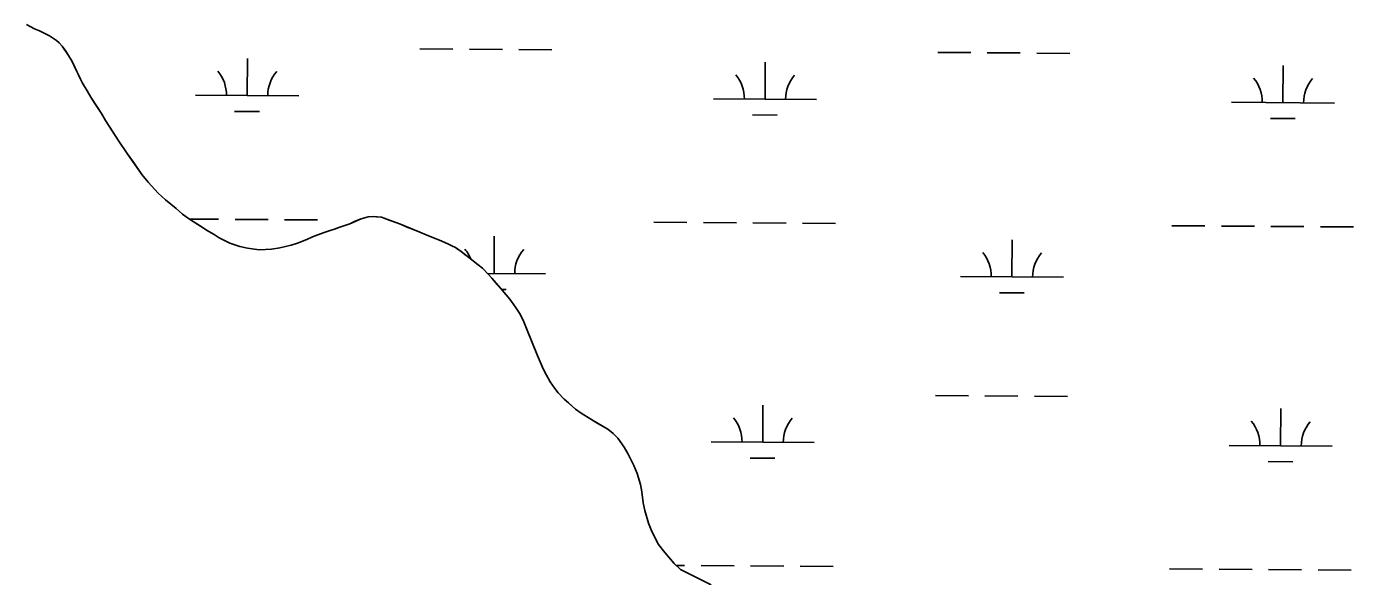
# Model space of a CAD drawing. Extents: x 3172231 to 3210228, y 940198 to 965780.
# Drawn here: x 3202854 to 3204140, y 950527 to 951060 of the extents above; entities that cross this region are included whole.
import ezdxf

# ---------------------------------------------------------------- set-up
doc = ezdxf.new("R2010")
doc.units = 0
for name, color, linetype in [('V-SITE-VEGE', 7, 'Continuous'), ('V-TOPO-SHOR', 7, 'Continuous'), ('V-WETL-SWMP', 7, 'Continuous')]:
    doc.layers.add(name, color=color, linetype=linetype)

msp = doc.modelspace()

# ---------------------------------------------------------------- linework, layer by layer
at = {"layer": 'V-SITE-VEGE'}
for p, q in [((3202853.813, 951062.001), (3202857.348, 951059.955)), ((3202857.348, 951059.955), (3202861.561, 951057.739)), ((3202861.561, 951057.739), (3202866.279, 951055.857)), ((3202866.279, 951055.857), (3202871.502, 951053.127)), ((3202871.502, 951053.127), (3202876.05, 951050.909)), ((3202876.05, 951050.909), (3202882.952, 951046.483)), ((3202882.952, 951046.483), (3202885.473, 951044.274)), ((3202885.473, 951044.274), (3202888.496, 951040.88)), ((3202888.496, 951040.88), (3202894.532, 951031.9)), ((3202894.532, 951031.9), (3202897.21, 951027.494)), ((3202897.21, 951027.494), (3202899.049, 951023.939)), ((3202899.049, 951023.939), (3202902.39, 951016.49)), ((3202902.39, 951016.49), (3202903.895, 951013.781)), ((3202903.895, 951013.781), (3202906.068, 951008.872)), ((3202906.068, 951008.872), (3202907.905, 951005.146)), ((3202907.905, 951005.146), (3202912.427, 950997.524)), ((3202912.427, 950997.524), (3202916.111, 950991.593)), ((3202916.111, 950991.593), (3202926.333, 950975.666)), ((3202926.333, 950975.666), (3202930.351, 950968.721)), ((3202930.351, 950968.721), (3202942.752, 950949.742)), ((3202942.752, 950949.742), (3202951.468, 950936.862)), ((3202951.468, 950936.862), (3202965.55, 950916.353)), ((3202965.55, 950916.353), (3202971.762, 950908.89)), ((3202971.762, 950908.89), (3202981.504, 950898.37)), ((3202981.504, 950898.37), (3202988.395, 950891.917)), ((3202988.395, 950891.917), (3202998.656, 950883.592)), ((3202998.656, 950883.592), (3203005.046, 950878.152)), ((3203005.046, 950878.152), (3203010.766, 950873.9)), ((3203010.766, 950873.9), (3203015.14, 950870.839)), ((3203015.14, 950870.839), (3203023.896, 950865.389)), ((3203161.378, 950866.714), (3203166.963, 950868.713)), ((3203166.963, 950868.713), (3203177.965, 950873.384)), ((3203177.965, 950873.384), (3203184.897, 950875.377)), ((3203184.897, 950875.377), (3203189.798, 950875.858)), ((3203189.798, 950875.858), (3203197.902, 950874.974)), ((3203197.902, 950874.974), (3203211.724, 950870.003)), ((3203211.724, 950870.003), (3203216.106, 950868.291)), ((3203023.896, 950865.389), (3203028.272, 950862.495)), ((3203028.272, 950862.495), (3203035.512, 950858.237)), ((3203035.512, 950858.237), (3203040.392, 950855.004)), ((3203125.337, 950853.388), (3203130.924, 950855.892)), ((3203130.924, 950855.892), (3203138.706, 950858.893)), ((3203138.706, 950858.893), (3203143.275, 950860.558)), ((3203143.275, 950860.558), (3203149.028, 950862.554)), ((3203149.028, 950862.554), (3203152.242, 950863.552)), ((3203152.242, 950863.552), (3203156.303, 950865.051)), ((3203156.303, 950865.051), (3203161.378, 950866.714)), ((3203216.106, 950868.291), (3203234.983, 950860.429)), ((3203234.983, 950860.429), (3203241.219, 950858.03)), ((3203241.219, 950858.03), (3203256.387, 950851.874)), ((3203040.392, 950855.004), (3203050.839, 950849.884)), ((3203050.839, 950849.884), (3203060.448, 950846.793)), ((3203060.448, 950846.793), (3203067.872, 950845.067)), ((3203067.872, 950845.067), (3203079.179, 950843.49)), ((3203079.179, 950843.49), (3203091.172, 950843.934)), ((3203091.172, 950843.934), (3203099.117, 950845.245)), ((3203099.117, 950845.245), (3203110.108, 950847.893)), ((3203110.108, 950847.893), (3203116.369, 950849.886)), ((3203116.369, 950849.886), (3203125.337, 950853.388)), ((3203256.387, 950851.874), (3203262.791, 950848.97)), ((3203262.791, 950848.97), (3203265.992, 950847.264)), ((3203265.992, 950847.264), (3203269.361, 950845.728)), ((3203269.361, 950845.728), (3203274.915, 950841.814)), ((3203274.915, 950841.814), (3203285.343, 950833.823)), ((3203285.343, 950833.823), (3203291.567, 950828.894)), ((3203291.567, 950828.894), (3203295.604, 950825.496)), ((3203295.604, 950825.496), (3203301.15, 950819.895)), ((3203301.15, 950819.895), (3203304.676, 950815.991)), ((3203304.676, 950815.991), (3203313.241, 950806.153)), ((3203313.241, 950806.153), (3203322.136, 950795.466)), ((3203322.136, 950795.466), (3203327.669, 950787.669)), ((3203327.669, 950787.669), (3203331.524, 950781.908)), ((3203331.524, 950781.908), (3203335.103, 950775.101)), ((3203335.103, 950775.101), (3203339.007, 950765.623)), ((3203339.007, 950765.623), (3203348.544, 950741.591)), ((3203348.544, 950741.591), (3203353.554, 950730.284)), ((3203353.554, 950730.284), (3203355.559, 950725.984)), ((3203355.559, 950725.984), (3203357.566, 950721.988)), ((3203357.566, 950721.988), (3203361.078, 950715.486)), ((3203361.078, 950715.486), (3203365.606, 950708.807)), ((3203365.606, 950708.807), (3203369.131, 950704.736)), ((3203369.131, 950704.736), (3203374.843, 950698.626)), ((3203374.843, 950698.626), (3203385.771, 950688.943)), ((3203385.771, 950688.943), (3203391.155, 950685.034)), ((3203391.155, 950685.034), (3203400.75, 950679.072)), ((3203400.75, 950679.072), (3203417.085, 950669.53)), ((3203417.085, 950669.53), (3203422.299, 950665.451)), ((3203422.299, 950665.451), (3203426.835, 950660.7)), ((3203426.835, 950660.7), (3203432.871, 950652.055)), ((3203432.871, 950652.055), (3203436.889, 950645.278)), ((3203436.889, 950645.278), (3203442.406, 950634.272)), ((3203442.406, 950634.272), (3203445.577, 950626.658)), ((3203445.577, 950626.658), (3203448.899, 950615.83)), ((3203448.899, 950615.83), (3203450.215, 950608.899)), ((3203450.215, 950608.899), (3203451.512, 950598.084)), ((3203451.512, 950598.084), (3203452.825, 950590.646)), ((3203452.825, 950590.646), (3203456.478, 950578.468)), ((3203456.478, 950578.468), (3203459.644, 950570.178)), ((3203459.644, 950570.178), (3203466.337, 950557.812)), ((3203466.337, 950557.812), (3203472.207, 950549.845)), ((3203472.207, 950549.845), (3203481.273, 950539.159)), ((3203481.273, 950539.159), (3203487.491, 950533.386)), ((3203487.491, 950533.386), (3203517.142, 950518.54))]:
    msp.add_line(p, q, dxfattribs=at)
at = {"layer": 'V-TOPO-SHOR'}
for points in [[(3203015.14, 950870.839), (3203010.766, 950873.9), (3203005.046, 950878.152), (3202998.656, 950883.589), (3202988.395, 950891.917), (3202981.504, 950898.37), (3202971.762, 950908.89), (3202965.55, 950916.353), (3202957.336, 950928.387), (3202951.468, 950936.862), (3202942.752, 950949.742), (3202937.558, 950957.707), (3202930.351, 950968.721), (3202926.333, 950975.666), (3202920.134, 950985.324), (3202916.111, 950991.593), (3202912.427, 950997.524), (3202907.905, 951005.146), (3202906.068, 951008.872), (3202903.895, 951013.781), (3202902.39, 951016.49), (3202900.721, 951020.214), (3202899.049, 951023.939), (3202897.21, 951027.494), (3202894.532, 951031.9), (3202891.849, 951035.967), (3202888.496, 951040.88), (3202885.473, 951044.274), (3202882.952, 951046.483), (3202878.911, 951049.037), (3202876.05, 951050.909), (3202871.502, 951053.127), (3202866.279, 951055.857), (3202861.561, 951057.739), (3202857.348, 951059.955), (3202853.813, 951062.001)], [(3203517.142, 950518.54), (3203487.491, 950533.386), (3203481.273, 950539.159), (3203472.207, 950549.845), (3203466.337, 950557.812), (3203459.644, 950570.176), (3203456.478, 950578.468), (3203452.825, 950590.646), (3203451.512, 950598.084), (3203450.215, 950608.899), (3203448.899, 950615.832), (3203445.577, 950626.658), (3203442.406, 950634.272), (3203436.889, 950645.278), (3203432.871, 950652.055), (3203426.835, 950660.7), (3203422.299, 950665.451), (3203417.085, 950669.53), (3203407.486, 950675.154), (3203400.75, 950679.072), (3203391.155, 950685.034), (3203385.771, 950688.943), (3203379.045, 950694.891), (3203374.843, 950698.626), (3203369.131, 950704.736), (3203365.604, 950708.807), (3203361.078, 950715.486), (3203357.566, 950721.988), (3203355.559, 950725.984), (3203353.554, 950730.284), (3203350.549, 950737.02), (3203348.544, 950741.591), (3203346.576, 950746.433), (3203343.809, 950753.607), (3203341.809, 950758.446), (3203339.007, 950765.623), (3203335.103, 950775.101), (3203331.524, 950781.908), (3203327.669, 950787.669), (3203322.136, 950795.466), (3203318.443, 950799.877), (3203313.239, 950806.153), (3203309.712, 950810.224), (3203304.676, 950815.991), (3203301.15, 950819.895), (3203295.604, 950825.496), (3203291.567, 950828.894), (3203285.343, 950833.823), (3203281.812, 950836.545), (3203278.616, 950838.925), (3203274.915, 950841.814), (3203272.054, 950843.856), (3203269.361, 950845.728), (3203265.992, 950847.264), (3203262.791, 950848.97), (3203256.387, 950851.874), (3203250.824, 950854.098), (3203241.219, 950858.03), (3203234.983, 950860.429), (3203226.217, 950864.019), (3203223.352, 950865.217), (3203216.106, 950868.293), (3203211.724, 950870.003), (3203206.329, 950871.889), (3203202.115, 950873.431), (3203197.902, 950874.974), (3203193.005, 950875.504), (3203189.798, 950875.858), (3203184.897, 950875.377), (3203177.965, 950873.384), (3203172.378, 950871.05), (3203166.963, 950868.713), (3203161.378, 950866.714), (3203156.303, 950865.051), (3203152.242, 950863.552), (3203149.028, 950862.554), (3203143.275, 950860.558), (3203138.706, 950858.893), (3203130.924, 950855.892), (3203125.337, 950853.388), (3203116.369, 950849.886), (3203110.108, 950847.893), (3203099.117, 950845.245), (3203091.172, 950843.934), (3203079.179, 950843.49), (3203067.872, 950845.067), (3203060.448, 950846.793), (3203050.839, 950849.884), (3203048.144, 950851.247), (3203040.392, 950855.004), (3203035.512, 950858.237), (3203028.272, 950862.495), (3203023.896, 950865.389), (3203018.171, 950868.965), (3203015.14, 950870.839)]]:
    msp.add_lwpolyline(points, dxfattribs=at)
at = {"layer": 'V-WETL-SWMP'}
for p, q in [((3202861.56, 951057.739), (3202857.349, 951059.956)), ((3202866.28, 951055.857), (3202861.56, 951057.739)), ((3202871.501, 951053.128), (3202866.28, 951055.857)), ((3202876.05, 951050.909), (3202871.501, 951053.128)), ((3202878.912, 951049.037), (3202876.05, 951050.909)), ((3202882.952, 951046.483), (3202878.912, 951049.037)), ((3202885.474, 951044.274), (3202882.952, 951046.483)), ((3202888.497, 951040.881), (3202885.474, 951044.274)), ((3202891.849, 951035.966), (3202888.497, 951040.881)), ((3202894.531, 951031.899), (3202891.849, 951035.966)), ((3203234.92, 951038.243), (3203266.92, 951038.026)), ((3203282.919, 951037.917), (3203314.919, 951037.699)), ((3203330.918, 951037.59), (3203362.917, 951037.372)), ((3202897.211, 951027.495), (3202894.531, 951031.899)), ((3202899.05, 951023.938), (3202897.211, 951027.495)), ((3202902.39, 951016.49), (3202899.05, 951023.938)), ((3203067.544, 950992.952), (3203067.789, 951028.951)), ((3203569.441, 950989.535), (3203569.686, 951025.534)), ((3203736.817, 951034.827), (3203768.816, 951034.609)), ((3203784.816, 951034.5), (3203816.815, 951034.282)), ((3203832.815, 951034.173), (3203864.814, 951033.956)), ((3202903.896, 951013.78), (3202902.39, 951016.49)), ((3202906.067, 951008.871), (3202903.896, 951013.78)), ((3204071.337, 950986.119), (3204071.582, 951022.118)), ((3202907.906, 951005.146), (3202906.067, 951008.871)), ((3202912.427, 950997.523), (3202907.906, 951005.146)), ((3202916.112, 950991.593), (3202912.427, 950997.523)), ((3202920.133, 950985.324), (3202916.112, 950991.593)), ((3202926.333, 950975.666), (3202920.133, 950985.324)), ((3203017.545, 950993.292), (3203117.543, 950992.611)), ((3203519.442, 950989.875), (3203619.439, 950989.195)), ((3204021.338, 950986.459), (3204121.336, 950985.778)), ((3202930.351, 950968.721), (3202926.333, 950975.666)), ((3203055.439, 950977.603), (3203079.439, 950977.439)), ((3203557.336, 950974.186), (3203581.335, 950974.023)), ((3202937.557, 950957.706), (3202930.351, 950968.721)), ((3204059.232, 950970.77), (3204083.232, 950970.606)), ((3202942.752, 950949.742), (3202937.557, 950957.706)), ((3202951.468, 950936.862), (3202942.752, 950949.742)), ((3202957.336, 950928.387), (3202951.468, 950936.862)), ((3202965.551, 950916.354), (3202957.336, 950928.387)), ((3202971.761, 950908.891), (3202965.551, 950916.354)), ((3202981.503, 950898.37), (3202971.761, 950908.891)), ((3202988.395, 950891.917), (3202981.503, 950898.37)), ((3202998.655, 950883.589), (3202988.395, 950891.917)), ((3203005.045, 950878.152), (3202998.655, 950883.589)), ((3203010.765, 950873.901), (3203005.045, 950878.152)), ((3203015.141, 950870.839), (3203010.765, 950873.901)), ((3203011.684, 950873.258), (3203039.883, 950873.066)), ((3203018.171, 950868.965), (3203015.141, 950870.839)), ((3203023.895, 950865.389), (3203018.171, 950868.965)), ((3203055.883, 950872.957), (3203087.882, 950872.739)), ((3203103.882, 950872.63), (3203135.881, 950872.413)), ((3203166.962, 950868.713), (3203161.378, 950866.714)), ((3203172.378, 950871.049), (3203166.962, 950868.713)), ((3203177.964, 950873.385), (3203172.378, 950871.049)), ((3203184.898, 950875.377), (3203177.964, 950873.385)), ((3203189.798, 950875.858), (3203184.898, 950875.377)), ((3203193.006, 950875.504), (3203189.798, 950875.858)), ((3203197.901, 950874.973), (3203193.006, 950875.504)), ((3203202.115, 950873.431), (3203197.901, 950874.973)), ((3203206.329, 950871.89), (3203202.115, 950873.431)), ((3203211.724, 950870.004), (3203206.329, 950871.89)), ((3203216.107, 950868.293), (3203211.724, 950870.004)), ((3203461.782, 950870.194), (3203493.781, 950869.976)), ((3203509.781, 950869.867), (3203541.78, 950869.65)), ((3203557.78, 950869.541), (3203589.779, 950869.323)), ((3203605.778, 950869.214), (3203637.778, 950868.996)), ((3203028.272, 950862.496), (3203023.895, 950865.389)), ((3203035.512, 950858.237), (3203028.272, 950862.496)), ((3203040.393, 950855.003), (3203035.512, 950858.237)), ((3203130.923, 950855.892), (3203125.337, 950853.387)), ((3203138.707, 950858.892), (3203130.923, 950855.892)), ((3203143.276, 950860.558), (3203138.707, 950858.892)), ((3203149.028, 950862.555), (3203143.276, 950860.558)), ((3203152.242, 950863.552), (3203149.028, 950862.555)), ((3203156.303, 950865.051), (3203152.242, 950863.552)), ((3203161.378, 950866.714), (3203156.303, 950865.051)), ((3203223.353, 950865.216), (3203216.107, 950868.293)), ((3203226.218, 950864.019), (3203223.353, 950865.216)), ((3203234.982, 950860.428), (3203226.218, 950864.019)), ((3203241.219, 950858.031), (3203234.982, 950860.428)), ((3203250.825, 950854.098), (3203241.219, 950858.031)), ((3203306.848, 950820.506), (3203307.093, 950856.505)), ((3203963.678, 950866.778), (3203995.677, 950866.56)), ((3204011.677, 950866.451), (3204043.676, 950866.233)), ((3204059.676, 950866.124), (3204091.675, 950865.906)), ((3204107.675, 950865.798), (3204139.674, 950865.58)), ((3203048.143, 950851.248), (3203040.393, 950855.003)), ((3203050.838, 950849.883), (3203048.143, 950851.248)), ((3203060.449, 950846.794), (3203050.838, 950849.883)), ((3203067.872, 950845.067), (3203060.449, 950846.794)), ((3203079.179, 950843.489), (3203067.872, 950845.067)), ((3203091.173, 950843.935), (3203079.179, 950843.489)), ((3203099.117, 950845.245), (3203091.173, 950843.935)), ((3203110.109, 950847.892), (3203099.117, 950845.245)), ((3203116.368, 950849.886), (3203110.109, 950847.892)), ((3203125.337, 950853.387), (3203116.368, 950849.886)), ((3203256.387, 950851.874), (3203250.825, 950854.098)), ((3203262.79, 950848.97), (3203256.387, 950851.874)), ((3203265.991, 950847.265), (3203262.79, 950848.97)), ((3203269.361, 950845.728), (3203265.991, 950847.265)), ((3203272.053, 950843.856), (3203269.361, 950845.728)), ((3203274.914, 950841.815), (3203272.053, 950843.856)), ((3203808.744, 950817.089), (3203808.989, 950853.088)), ((3203278.615, 950838.925), (3203274.914, 950841.815)), ((3203281.812, 950836.544), (3203278.615, 950838.925)), ((3203285.344, 950833.824), (3203281.812, 950836.544)), ((3203291.568, 950828.894), (3203285.344, 950833.824)), ((3203295.604, 950825.496), (3203291.568, 950828.894)), ((3203301.149, 950819.894), (3203295.604, 950825.496)), ((3203300.501, 950820.549), (3203356.847, 950820.165)), ((3203304.676, 950815.992), (3203301.149, 950819.894)), ((3203758.745, 950817.43), (3203858.743, 950816.749)), ((3203309.713, 950810.224), (3203304.676, 950815.992)), ((3203313.239, 950806.153), (3203309.713, 950810.224)), ((3203318.442, 950799.877), (3203313.239, 950806.153)), ((3203314.175, 950805.024), (3203318.743, 950804.993)), ((3203322.136, 950795.467), (3203318.442, 950799.877)), ((3203327.669, 950787.67), (3203322.136, 950795.467)), ((3203796.64, 950801.74), (3203820.639, 950801.577)), ((3203331.524, 950781.908), (3203327.669, 950787.67)), ((3203335.104, 950775.1), (3203331.524, 950781.908)), ((3203339.007, 950765.623), (3203335.104, 950775.1)), ((3203341.808, 950758.447), (3203339.007, 950765.623)), ((3203343.81, 950753.607), (3203341.808, 950758.447)), ((3203346.577, 950746.432), (3203343.81, 950753.607)), ((3203348.545, 950741.592), (3203346.577, 950746.432)), ((3203350.549, 950737.021), (3203348.545, 950741.592)), ((3203353.554, 950730.284), (3203350.549, 950737.021)), ((3203355.559, 950725.984), (3203353.554, 950730.284)), ((3203357.565, 950721.988), (3203355.559, 950725.984)), ((3203361.079, 950715.485), (3203357.565, 950721.988)), ((3203365.605, 950708.807), (3203361.079, 950715.485)), ((3203369.131, 950704.736), (3203365.605, 950708.807)), ((3203374.842, 950698.627), (3203369.131, 950704.736)), ((3203734.552, 950702.16), (3203766.551, 950701.942)), ((3203782.551, 950701.833), (3203814.55, 950701.615)), ((3203830.55, 950701.506), (3203862.549, 950701.288)), ((3203379.045, 950694.89), (3203374.842, 950698.627)), ((3203385.77, 950688.944), (3203379.045, 950694.89)), ((3203391.155, 950685.033), (3203385.77, 950688.944)), ((3203567.176, 950656.868), (3203567.421, 950692.867)), ((3204069.072, 950653.451), (3204069.317, 950689.451)), ((3203400.751, 950679.072), (3203391.155, 950685.033)), ((3203407.486, 950675.154), (3203400.751, 950679.072)), ((3203417.084, 950669.531), (3203407.486, 950675.154)), ((3203422.299, 950665.451), (3203417.084, 950669.531)), ((3203426.835, 950660.699), (3203422.299, 950665.451)), ((3203432.871, 950652.055), (3203426.835, 950660.699)), ((3203436.89, 950645.279), (3203432.871, 950652.055)), ((3203517.177, 950657.208), (3203617.175, 950656.528)), ((3204019.074, 950653.792), (3204119.071, 950653.111)), ((3203442.407, 950634.273), (3203436.89, 950645.279)), ((3203555.071, 950641.519), (3203579.071, 950641.356)), ((3204056.968, 950638.102), (3204080.967, 950637.939)), ((3203445.577, 950626.657), (3203442.407, 950634.273)), ((3203448.899, 950615.831), (3203445.577, 950626.657)), ((3203450.215, 950608.9), (3203448.899, 950615.831)), ((3203451.511, 950598.084), (3203450.215, 950608.9)), ((3203452.824, 950590.646), (3203451.511, 950598.084)), ((3203456.478, 950578.468), (3203452.824, 950590.646)), ((3203459.644, 950570.176), (3203456.478, 950578.468)), ((3203466.337, 950557.813), (3203459.644, 950570.176)), ((3203472.207, 950549.845), (3203466.337, 950557.813)), ((3203481.273, 950539.159), (3203472.207, 950549.845)), ((3203487.492, 950533.385), (3203481.273, 950539.159)), ((3203483.205, 950537.366), (3203491.516, 950537.309)), ((3203507.516, 950537.2), (3203539.515, 950536.982)), ((3203555.515, 950536.873), (3203587.514, 950536.656)), ((3203603.514, 950536.547), (3203635.513, 950536.329)), ((3203517.141, 950518.54), (3203487.492, 950533.385)), ((3203961.414, 950534.11), (3203993.413, 950533.893)), ((3204009.412, 950533.784), (3204041.412, 950533.566)), ((3204057.411, 950533.457), (3204089.411, 950533.239)), ((3204105.41, 950533.13), (3204137.41, 950532.912))]:
    msp.add_line(p, q, dxfattribs=at)
for centre, start, end in [((3203012.306, 950993.802), 358.838165, 40.381824), ((3203122.789, 950993.05), 138.838162, 180.381821), ((3203514.202, 950990.386), 358.838165, 40.381824), ((3203624.685, 950989.634), 138.838162, 180.381821), ((3204016.099, 950986.969), 358.838165, 40.381824), ((3204126.582, 950986.217), 138.838162, 180.381821), ((3203251.609, 950821.357), 22.194586, 40.381824), ((3203362.093, 950820.604), 138.838162, 180.381821), ((3203753.506, 950817.94), 358.838165, 40.381824), ((3203863.989, 950817.188), 138.838162, 180.381821), ((3203511.938, 950657.719), 358.838165, 40.381824), ((3203622.421, 950656.967), 138.838162, 180.381821), ((3204013.834, 950654.302), 358.838165, 40.381824), ((3204124.317, 950653.55), 138.838162, 180.381821)]:
    msp.add_arc(centre, 35.246, start, end, dxfattribs=at)

doc.saveas('drawing.dxf')
